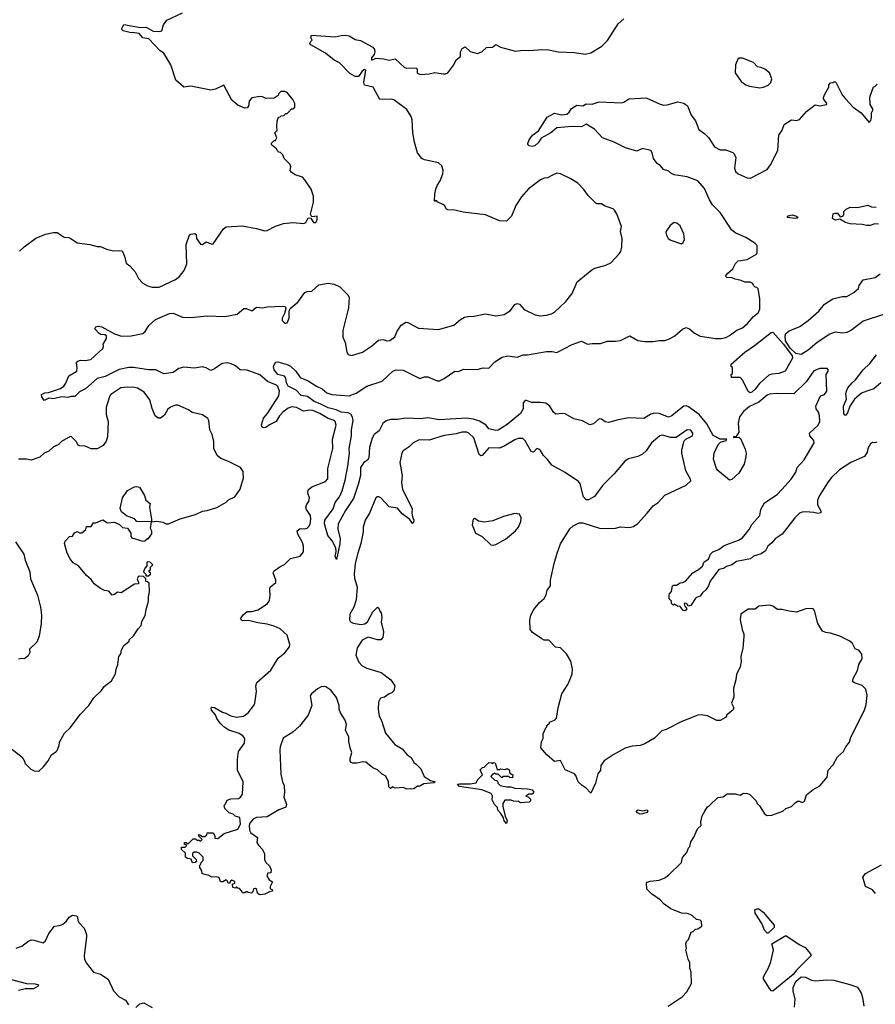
# Model space of a CAD drawing. Extents: x 2220333 to 2384341, y 721037 to 894043.
# Tile 302 of 325: x 2332166 to 2339458, y 854000 to 862389. Entities that reach past the tile are written whole.
import ezdxf

# ---------------------------------------------------------------- set-up
doc = ezdxf.new("R2010")
doc.units = 0

msp = doc.modelspace()

# ---------------------------------------------------------------- linework, layer by layer
at = {"layer": '0CON10XD'}
for points in [[(2332165, 860416.7), (2332203.3, 860455), (2332305, 860526.2), (2332385, 860561.2), (2332455, 860576.7), (2332485, 860576.2), (2332546.4, 860536.4), (2332585, 860533.3), (2332602.5, 860525), (2332655, 860486.7), (2332763, 860473), (2332825, 860457.5), (2332855, 860457.5), (2332905, 860432.5), (2332965, 860420), (2333015, 860423.8), (2333038.3, 860418.3), (2333060, 860375), (2333073.3, 860315), (2333105, 860292.5), (2333150.5, 860240.5), (2333180, 860185), (2333215, 860143.3), (2333255, 860121.2), (2333295, 860111.2), (2333355, 860110.8), (2333494.1, 860175.9), (2333528.3, 860201.7), (2333568.8, 860251.2), (2333591.7, 860308.3), (2333584, 860475), (2333614.3, 860555), (2333625, 860562.9), (2333657.5, 860567.5), (2333669.2, 860559.2), (2333672, 860525), (2333706.4, 860476.4), (2333725, 860473.3), (2333755, 860497.5), (2333805, 860477.5), (2333815, 860480), (2333903.6, 860606.4), (2333927, 860623), (2334061.7, 860631.7), (2334185, 860610), (2334255, 860590), (2334275, 860593.3), (2334345, 860630), (2334415, 860653.3), (2334495, 860662.5), (2334587, 860653), (2334605, 860660), (2334625, 860700), (2334648.3, 860698.3), (2334670.7, 860660.7), (2334689.3, 860660.7), (2334702.5, 860685), (2334700, 860715), (2334655, 860710), (2334643.3, 860733.3), (2334671.2, 860835), (2334670, 860885), (2334650, 860945), (2334597.5, 861025), (2334576.4, 861046.4), (2334515, 861067.5), (2334480.7, 861090.7), (2334472.5, 861105), (2334476.7, 861135), (2334472.5, 861155), (2334420, 861205), (2334408.3, 861238.3), (2334388.3, 861258.3), (2334375, 861260), (2334360, 861275), (2334355, 861290), (2334313, 861323), (2334311.7, 861338.3), (2334335, 861360), (2334345, 861360), (2334357, 861383), (2334340, 861425), (2334360, 861445), (2334358.3, 861478.3), (2334360, 861525), (2334371.7, 861558.3), (2334385, 861560), (2334395, 861570), (2334418.3, 861571.7), (2334435, 861590), (2334445, 861590), (2334458.3, 861601.7), (2334481.7, 861628.3), (2334495, 861630), (2334510, 861645), (2334510, 861675), (2334495, 861710), (2334445, 861770), (2334425, 861777.5), (2334393, 861777), (2334371.7, 861758.3), (2334368.3, 861741.7), (2334335, 861720), (2334265, 861717.5), (2334235, 861732.5), (2334215, 861733.3), (2334145, 861723.8), (2334122.5, 861695), (2334117.3, 861652.7), (2334105, 861638.8), (2334085, 861635.7), (2334025, 861661.5), (2333973.5, 861703.5), (2333905, 861832.5), (2333833.9, 861796.1), (2333795, 861788.8), (2333625, 861823.3), (2333563.6, 861813.6), (2333497.5, 861875), (2333453.8, 862005), (2333393.8, 862105), (2333364, 862125), (2333266, 862226), (2333215, 862234.2), (2333185, 862270), (2333145, 862278.1), (2333105, 862279.4), (2333047.5, 862295), (2333037.5, 862305), (2333037.5, 862315), (2333055, 862347.5), (2333195, 862323.1), (2333244.2, 862324.2), (2333305, 862290.9), (2333355, 862288.2), (2333378.8, 862295), (2333391.2, 862345), (2333418.8, 862385), (2333555, 862447.5)], [(2334944.1, 862255.9), (2334975, 862250.3), (2335025, 862221), (2335071.5, 862211.5), (2335175, 862154), (2335189.1, 862135), (2335192.2, 862115), (2335187.3, 862092.7), (2335164.6, 862065), (2335165, 862043.1), (2335205, 862061.4), (2335265.9, 862055.9), (2335315, 862044), (2335365, 862056.7), (2335445, 861980.6), (2335465, 861975.6), (2335547.5, 861977.5), (2335553.8, 861965), (2335552.9, 861932.9), (2335583, 861923), (2335655, 861928), (2335705, 861940), (2335775, 861926.7), (2335795, 861926.7), (2335813.6, 861936.4), (2335865.7, 862004.3), (2335885, 862047.5), (2335922.5, 862075), (2335924.1, 862115.9), (2335937, 862143), (2335963.6, 862156.4), (2336006.6, 862116.6), (2336065, 862100.8), (2336105.6, 862114.4), (2336145, 862153.3), (2336195, 862156.2), (2336225, 862178.8), (2336265, 862153.8), (2336391.2, 862121.2), (2336455, 862130), (2336505, 862126), (2336625, 862136), (2336675, 862132), (2336755, 862114), (2336895, 862108), (2336985, 862093.8), (2337035, 862106.7), (2337127, 862163), (2337175, 862211.2), (2337267.7, 862352.3), (2337315, 862397.5)], [(2334415, 855672.5), (2334375, 855657.5), (2334275, 855598.8), (2334185, 855591.2), (2334155, 855578.8), (2334126.2, 855545), (2334121.2, 855525), (2334124, 855485), (2334135, 855462.5), (2334191.7, 855421.7), (2334188.3, 855378.3), (2334200, 855355), (2334235, 855320), (2334251.7, 855281.7), (2334252.5, 855235), (2334265, 855210), (2334295, 855180), (2334310, 855145), (2334305, 855120), (2334281.7, 855118.3), (2334272.5, 855095), (2334291.7, 855061.7), (2334320, 855045), (2334300, 855005), (2334300, 854985), (2334318.3, 854978.3), (2334320, 854965), (2334295, 854960), (2334255, 854937.5), (2334215, 854932.5), (2334205, 854937.5), (2334190, 854955), (2334188.3, 854978.3), (2334175, 854987.5), (2334160, 854985), (2334151.7, 854958.3), (2334141.7, 854948.3), (2334113, 854953), (2334105, 854960), (2334095, 854960), (2334085, 854950), (2334065, 854950), (2334060, 854965), (2334038.3, 854988.3), (2334025, 854990), (2334015, 855000), (2334005, 854990), (2333982.5, 854995), (2333980, 855025), (2333998.3, 855031.7), (2334000, 855045), (2333995, 855050), (2333973, 855057), (2333961.7, 855048.3), (2333955, 855030), (2333941.7, 855031.7), (2333938.3, 855048.3), (2333925, 855060), (2333897, 855043), (2333885, 855042.5), (2333875, 855050), (2333870, 855075), (2333861.7, 855081.7), (2333845, 855087.5), (2333805, 855082.5), (2333777, 855097), (2333721.7, 855111.7), (2333717, 855137), (2333700, 855165), (2333700, 855185), (2333710, 855195), (2333711.7, 855208.3), (2333730, 855225), (2333730, 855255), (2333697, 855287), (2333675, 855297.5), (2333652.5, 855297.5), (2333640, 855285), (2333640, 855265), (2333670, 855235), (2333671.7, 855218.3), (2333661.7, 855208.3), (2333640, 855205), (2333628.3, 855238.3), (2333595, 855242.5), (2333580, 855255), (2333578.3, 855288.3), (2333545, 855320), (2333545, 855340), (2333575, 855340), (2333588.3, 855351.7), (2333588.3, 855358.3), (2333571.7, 855361.7), (2333571.7, 855378.3), (2333585, 855380), (2333595, 855370), (2333605, 855370), (2333645, 855410), (2333665, 855410), (2333675, 855400), (2333695, 855400), (2333708.3, 855391.7), (2333720, 855405), (2333691.7, 855431.7), (2333690, 855445), (2333695, 855447.5), (2333725, 855430), (2333745, 855430), (2333760, 855445), (2333765, 855460), (2333815, 855460), (2333830, 855435), (2333830, 855415), (2333855, 855412.5), (2333910, 855455), (2334026.1, 855493.9), (2334048, 855535), (2334043, 855593), (2334003, 855603), (2333985, 855620), (2333951.7, 855631.7), (2333915, 855670), (2333910, 855695), (2333918.3, 855701.7), (2333935, 855740), (2333965, 855750), (2334030, 855755), (2334047.5, 855765), (2334065, 855790), (2334070, 855895), (2334021.4, 855995), (2334021.2, 856085), (2334030, 856155), (2334081.2, 856225), (2334086.2, 856265), (2334067.3, 856287.3), (2334036.8, 856306.8), (2333947.5, 856335), (2333904.7, 856364.7), (2333875, 856396.9), (2333846.9, 856435), (2333835.5, 856465.5), (2333801.4, 856505), (2333796.7, 856525), (2333805, 856531.2), (2333825, 856528.6), (2333895, 856488), (2333921.7, 856481.7), (2333965, 856458.8), (2334015, 856446), (2334072.5, 856455), (2334114, 856485), (2334161.4, 856545), (2334170, 856565), (2334185.6, 856665), (2334178.1, 856715), (2334188.3, 856741.7), (2334305, 856846.7), (2334369.7, 856950.3), (2334425, 856994), (2334466, 857045), (2334468, 857065), (2334445.7, 857145.7), (2334385, 857200), (2334335, 857223.3), (2334275, 857239.5), (2334195, 857250), (2334115, 857270), (2334065, 857268.8), (2334047.5, 857285), (2334070.7, 857319.3), (2334104, 857346), (2334145, 857348), (2334197.6, 857362.4), (2334277.5, 857415), (2334295, 857440), (2334300, 857485), (2334296.7, 857535), (2334301.2, 857555), (2334348.8, 857595), (2334348, 857615), (2334326.7, 857675), (2334335, 857692.5), (2334381.7, 857728.3), (2334422.3, 857747.7), (2334475, 857798.8), (2334555, 857818.8), (2334584, 857855), (2334586, 857905), (2334575.7, 857935), (2334536.7, 858005), (2334531.9, 858035), (2334555, 858054.4), (2334595, 858052.5), (2334615, 858057.8), (2334634.4, 858075), (2334642.1, 858095), (2334647.6, 858135), (2334643.8, 858165), (2334611.4, 858215), (2334605.8, 858235), (2334609.2, 858255), (2334629.2, 858285), (2334636, 858315), (2334621.2, 858355), (2334625.8, 858384.2), (2334655, 858408.6), (2334773.3, 858455), (2334792.3, 858477.7), (2334793.1, 858565), (2334833.6, 858736.4), (2334832.9, 858815), (2334864.2, 858935), (2334855.8, 858965), (2334837.8, 858977.8), (2334795, 858990.6), (2334723.8, 859035), (2334665, 859058.9), (2334635, 859063.3), (2334585, 859054.6), (2334524.7, 859084.7), (2334485, 859089.4), (2334455, 859080.6), (2334407.7, 859045), (2334381.5, 859015), (2334351.4, 858965), (2334293.8, 858936.2), (2334265, 858914.2), (2334240.5, 858910.5), (2334230.6, 858920.6), (2334227.5, 858937.5), (2334245, 858993.8), (2334277.4, 859032.6), (2334375.9, 859185), (2334380.7, 859225), (2334365.4, 859265), (2334354.2, 859275), (2334277, 859307), (2334213.4, 859363.4), (2334105, 859402.5), (2334045, 859406), (2334005, 859438.8), (2333968, 859458), (2333935, 859465.4), (2333891.1, 859458.9), (2333825, 859415.7), (2333795, 859400.6), (2333755, 859422.2), (2333725, 859430.5), (2333655, 859419.6), (2333565, 859428), (2333523.4, 859416.6), (2333475, 859384.5), (2333395, 859373.1), (2333325, 859404.5), (2333265, 859404.7), (2333135.2, 859425.2), (2333095.6, 859424.4), (2333015, 859408.2), (2332895, 859350.4), (2332825, 859332.7), (2332727.1, 859242.9), (2332675, 859218.9), (2332635, 859177.8), (2332605, 859178.8), (2332575, 859169.6), (2332525, 859176.9), (2332455, 859157.8), (2332415, 859163.1), (2332375, 859143.8), (2332354, 859175), (2332353.3, 859195), (2332381.1, 859208.9), (2332411.9, 859211.9), (2332515, 859247.1), (2332542.6, 859267.4), (2332558.9, 859291.1), (2332585.8, 859355), (2332654.2, 859395.8), (2332657.3, 859422.7), (2332651.2, 859465), (2332661.2, 859478.8), (2332685, 859488), (2332725, 859486), (2332772.5, 859495), (2332873.6, 859586.4), (2332880, 859605), (2332877.5, 859625), (2332905.9, 859674.1), (2332906.7, 859695), (2332893, 859703), (2332856.2, 859706.2), (2332844.3, 859714.3), (2332806.7, 859755), (2332815, 859771.2), (2332835, 859777.1), (2332865, 859770.8), (2332975, 859711.4), (2333035, 859691.4), (2333115.8, 859694.2), (2333215, 859716.2), (2333235, 859733.3), (2333266.8, 859783.2), (2333323.8, 859835), (2333442.5, 859885), (2333475, 859888.6), (2333555, 859854.2), (2333625, 859851.4), (2333765, 859866.7), (2333915, 859860), (2334019.1, 859880.9), (2334075, 859928.8), (2334095, 859927.1), (2334145, 859908), (2334185, 859939.2), (2334235, 859933.3), (2334275, 859942.2), (2334405, 859949.2), (2334427.5, 859945), (2334433.3, 859925), (2334423.8, 859885), (2334403.8, 859845), (2334403.8, 859825), (2334425, 859803.8), (2334435, 859802.5), (2334445, 859807.5), (2334463.8, 859845), (2334463.3, 859905), (2334471.7, 859928.3), (2334537.7, 859982.3), (2334596.1, 860063.9), (2334615, 860073.3), (2334655, 860077.5), (2334715, 860130), (2334795, 860143.3), (2334846.4, 860136.4), (2334895, 860112.5), (2334962.5, 860045), (2334973.3, 860025), (2334968.8, 859935), (2334921.2, 859741.2), (2334919.2, 859685), (2334939.8, 859639.8), (2334955, 859557.5), (2334965.9, 859535.9), (2334995, 859528.8), (2335087.5, 859555), (2335165, 859606.2), (2335225, 859658.8), (2335263.6, 859663.6), (2335297, 859653), (2335320, 859655), (2335363, 859687), (2335383.3, 859735), (2335416.7, 859785), (2335457, 859813), (2335475, 859810), (2335565, 859760), (2335735, 859750), (2335865, 859786.2), (2335924.2, 859835.8), (2335956.1, 859853.9), (2335985, 859861.2), (2336037.7, 859862.3), (2336135, 859884), (2336225, 859866.9), (2336295, 859878.6), (2336349.1, 859910.9), (2336385, 859962), (2336405, 859970), (2336425, 859964), (2336465, 859918.6), (2336560, 859875), (2336605, 859866.7), (2336655, 859871.2), (2336697.3, 859882.7), (2336723, 859897), (2336820.7, 859989.3), (2336873.8, 860055), (2336916.7, 860155), (2337042.3, 860257.7), (2337068, 860272), (2337162.3, 860297.7), (2337205, 860316.7), (2337276, 860395), (2337289.2, 860415), (2337297, 860453), (2337299.2, 860525), (2337285.6, 860585), (2337295, 860627.5), (2337255.6, 860735.6), (2337235, 860767.5), (2337225, 860777.5), (2337155, 860800), (2337125, 860820), (2337085, 860821.2), (2337075, 860826.7), (2337010.5, 860890.5), (2336975, 860942.5), (2336922.5, 860995), (2336864.2, 861034.2), (2336775, 861076.2), (2336745, 861081.2), (2336706.7, 861065), (2336665, 861040.8), (2336635, 861037.5), (2336604.3, 861025.7), (2336503.5, 860946.5), (2336441.3, 860878.7), (2336393.8, 860805), (2336358.8, 860715), (2336315, 860673.3), (2336255, 860676.2), (2336135, 860725.8), (2335945, 860749.2), (2335875, 860767.5), (2335815, 860770), (2335802.5, 860775), (2335786, 860805), (2335773.3, 860815), (2335730, 860835), (2335715, 860850), (2335705, 860840), (2335700, 860845), (2335703, 860903), (2335713.8, 860945), (2335725, 860977.5), (2335750, 861015), (2335772, 861075), (2335773.8, 861105), (2335765, 861142.5), (2335735, 861168.8), (2335615, 861193.8), (2335592.5, 861205), (2335556.7, 861255), (2335531.2, 861345), (2335516, 861425), (2335511.4, 861535), (2335501.4, 861565), (2335465, 861623.8), (2335355, 861707.5), (2335335, 861712.5), (2335235, 861710), (2335177.5, 861815), (2335105, 861832.5), (2335098.8, 861855), (2335115, 861959.2), (2335105, 861963.3), (2335085, 861950.9), (2335054.7, 861905.3), (2335025, 861905.3), (2334979.7, 861929.7), (2334890.5, 862020.5), (2334845, 862045.4), (2334772.9, 862102.9), (2334646.7, 862175), (2334640, 862185), (2334645, 862200), (2334660, 862215), (2334648.3, 862238.3), (2334653.6, 862256.4), (2334855, 862242.2), (2334904.7, 862255.3), (2334944.1, 862255.9)], [(2338475, 861807.5), (2338505, 861813.3), (2338545, 861832.5), (2338566.7, 861855), (2338576.7, 861885), (2338555, 861937.5), (2338516.7, 861966.7), (2338485, 861982.5), (2338455, 861987.5), (2338420, 862025), (2338325, 862060), (2338298.3, 862061.7), (2338287, 862053), (2338266.7, 862005), (2338263.8, 861935), (2338315, 861862.5), (2338355, 861833.3), (2338385, 861822.5), (2338475, 861807.5)], [(2334785, 859208.6), (2334825, 859194.5), (2334975, 859185.6), (2335032.3, 859207.7), (2335125, 859266.9), (2335255, 859309.4), (2335345, 859394), (2335375, 859407.1), (2335435, 859402.5), (2335575, 859332.9), (2335615, 859345.6), (2335645, 859345.6), (2335725, 859311.4), (2335745, 859310.8), (2335785, 859331.2), (2335875, 859393.3), (2335905, 859391.2), (2335948.3, 859411.7), (2336065, 859410), (2336115, 859424), (2336165, 859421.2), (2336214.6, 859475.4), (2336277.2, 859512.8), (2336325, 859524.4), (2336405, 859512.9), (2336456.2, 859533.8), (2336495, 859532.5), (2336655, 859561.9), (2336705, 859563.1), (2336745, 859552.7), (2336875, 859620.6), (2336955, 859649.2), (2337005, 859624), (2337045, 859630.8), (2337115, 859630.8), (2337175, 859648.8), (2337245, 859648.8), (2337285, 859656.2), (2337365, 859696.2), (2337434.5, 859654.5), (2337494.1, 859645.9), (2337563.9, 859646.1), (2337615, 859656.2), (2337665, 859656.2), (2337705, 859669.2), (2337750, 859695), (2337815, 859752), (2337845, 859766.2), (2337874.1, 859754.1), (2337917.9, 859717.9), (2337965, 859692.9), (2338095, 859672.2), (2338145, 859672.9), (2338185, 859682.5), (2338215, 859697.5), (2338276.7, 859745), (2338327.3, 859762.7), (2338368.3, 859801.7), (2338420.3, 859859.7), (2338462.5, 859895), (2338473.3, 859925), (2338472.5, 860015), (2338460, 860095), (2338448.3, 860108.3), (2338435, 860110), (2338420, 860125), (2338415, 860140), (2338391.7, 860151.7), (2338345, 860152.5), (2338315, 860167.5), (2338265, 860177.5), (2338239.3, 860189.3), (2338193, 860193), (2338182.5, 860205), (2338200.7, 860229.3), (2338242.5, 860265), (2338267, 860313), (2338290, 860335), (2338365, 860346.7), (2338445, 860392.5), (2338452.5, 860405), (2338450, 860465), (2338430, 860485), (2338354.2, 860534.2), (2338269.7, 860569.7), (2338235.5, 860595.5), (2338135.6, 860745), (2338071.2, 860811.2), (2338045, 860854), (2338000.9, 860950.9), (2337945, 861015.6), (2337855, 861048.9), (2337745, 861068), (2337715, 861082), (2337697.7, 861097.7), (2337654, 861114), (2337627.5, 861145), (2337597.5, 861165), (2337566.4, 861206.4), (2337557.5, 861255), (2337543.6, 861273.6), (2337475, 861291.2), (2337425, 861267.5), (2337328.3, 861298.3), (2337232.5, 861345), (2337131.7, 861381.7), (2337065, 861455.8), (2336995, 861498), (2336955, 861476), (2336875, 861479.6), (2336745, 861467.8), (2336694, 861425), (2336609.6, 861380.4), (2336585, 861340.8), (2336555, 861314.4), (2336535, 861307.5), (2336507.5, 861315), (2336496.7, 861325), (2336496, 861335), (2336508.6, 861365), (2336537.5, 861405), (2336587.5, 861442.5), (2336661.9, 861558.1), (2336725, 861593.3), (2336785, 861577.1), (2336829.2, 861585), (2336849.9, 861600.1), (2336868.5, 861631.5), (2336915, 861659.5), (2336965, 861656.2), (2336995, 861671.4), (2337045, 861669.2), (2337105, 861688.6), (2337295, 861680.8), (2337315, 861686.2), (2337356.4, 861713.6), (2337505, 861722.9), (2337625, 861669.2), (2337655, 861661.4), (2337685, 861664.3), (2337775, 861690), (2337825, 861678.8), (2337857.5, 861655), (2337888.9, 861575), (2337925, 861526), (2337955, 861452.5), (2338005, 861416.9), (2338035.3, 861385.3), (2338086.7, 861306.7), (2338135, 861281.4), (2338185, 861278.8), (2338245, 861256.7), (2338255.8, 861245.8), (2338268.8, 861215), (2338258.6, 861125), (2338267.5, 861095), (2338290, 861075), (2338365, 861042), (2338395, 861040), (2338535, 861113.3), (2338565, 861152.5), (2338626.2, 861275), (2338636.2, 861405), (2338663.6, 861446.4), (2338680, 861495), (2338744.3, 861535.7), (2338785, 861530.6), (2338810.7, 861539.3), (2338872.6, 861607.4), (2338945, 861664.2), (2338985, 861656.2), (2339043, 861667), (2339046.2, 861675), (2339016.7, 861715), (2339016.7, 861725), (2339026.4, 861753.6), (2339062.5, 861815), (2339062.5, 861835), (2339075, 861850), (2339097, 861853), (2339105, 861860), (2339115, 861860), (2339125, 861850), (2339175, 861750), (2339203.6, 861713.6), (2339270, 861645), (2339336.4, 861596.4), (2339405, 861512.5), (2339419.3, 861530.7), (2339426.7, 861555), (2339426.7, 861595), (2339440, 861625), (2339413.3, 861665), (2339410, 861725), (2339416.4, 861746.4), (2339443, 861817), (2339455, 861820), (2339475, 861840)], [(2339485.8, 860645.8), (2339455, 860650), (2339415, 860636), (2339385, 860634.3), (2339345, 860644), (2339245, 860651.1), (2339205, 860660), (2339155, 860690), (2339117.7, 860682.3), (2339092.5, 860695), (2339100, 860735), (2339115, 860740), (2339135, 860740), (2339158.3, 860708.3), (2339180, 860715), (2339190, 860725), (2339190, 860755), (2339210, 860775), (2339245, 860792.5), (2339305, 860788.8), (2339395, 860809.2), (2339425, 860793.8), (2339465, 860791.2)], [(2337805, 860480), (2337819.3, 860490.7), (2337832.5, 860515), (2337826.7, 860565), (2337795, 860633.3), (2337766.1, 860656.1), (2337745, 860660), (2337710, 860635), (2337679.3, 860590.7), (2337673.8, 860575), (2337677.5, 860552.5), (2337693.3, 860525), (2337715, 860510), (2337805, 860480)], [(2338775, 860694.4), (2338707.5, 860705), (2338715, 860718), (2338750, 860725), (2338785, 860715.7), (2338800, 860705), (2338793.3, 860696.7), (2338775, 860694.4)], [(2339545, 859881.8), (2339355, 859819.4), (2339255, 859743.5), (2339215, 859723.2), (2339177.6, 859717.6), (2339115, 859726.1), (2339070.5, 859709.5), (2338961.5, 859638.5), (2338885, 859572.1), (2338825, 859537.1), (2338782, 859545), (2338731.2, 859591.2), (2338693.7, 859653.7), (2338689.2, 859695), (2338695, 859716.2), (2338725, 859739.4), (2338814.4, 859775.6), (2338886.2, 859825), (2338976.7, 859905), (2339025.8, 859964.2), (2339095, 860012), (2339175, 860032), (2339215, 860031.2), (2339276.1, 860063.9), (2339315, 860100), (2339320, 860125), (2339355, 860173.3), (2339456.4, 860193.6), (2339500, 860225)], [(2338391.2, 859211.2), (2338375, 859220), (2338330, 859315), (2338305, 859340), (2338231.7, 859341.7), (2338230, 859365), (2338240, 859375), (2338240, 859425), (2338230, 859435), (2338230, 859455), (2338345, 859556.7), (2338427.8, 859612.2), (2338571.5, 859725), (2338585, 859726.8), (2338674.4, 859625), (2338750, 859525), (2338753.6, 859505), (2338690.8, 859395), (2338635, 859374.1), (2338575, 859369.6), (2338550.4, 859359.6), (2338470, 859290), (2338435, 859240), (2338405, 859214.4), (2338391.2, 859211.2)], [(2339505, 859294.3), (2339445, 859243.6), (2339385, 859224.2), (2339341.7, 859208.3), (2339281.2, 859155), (2339241.2, 859095), (2339221.7, 859038.3), (2339205, 859017.5), (2339195, 859020), (2339190, 859035), (2339186.2, 859095), (2339211.2, 859155), (2339205.8, 859205), (2339211.4, 859225), (2339225, 859251.2), (2339260.8, 859295), (2339288.5, 859321.5), (2339353.5, 859405), (2339411.3, 859458.7), (2339468.6, 859535)], [(2339470.7, 858789.3), (2339455, 858783.3), (2339435, 858787.5), (2339417.5, 858775), (2339394.1, 858735.9), (2339390, 858705), (2339365, 858668.8), (2339250, 858615), (2339154, 858555), (2339085, 858490), (2339055, 858452.9), (2338981.1, 858335), (2338964.3, 858295), (2338964, 858255), (2338993.8, 858205), (2338993.3, 858186.7), (2338967.7, 858182.3), (2338935, 858191.4), (2338865, 858197.1), (2338835, 858194.4), (2338812.5, 858185), (2338773.1, 858145), (2338663.2, 858006.8), (2338604.6, 857965.4), (2338575, 857930.8), (2338541.2, 857905), (2338523.3, 857865), (2338485, 857838.8), (2338420.3, 857819.7), (2338393.9, 857796.1), (2338275, 857773.8), (2338235.6, 857744.4), (2338190.9, 857729.1), (2338165, 857712.5), (2338125, 857704), (2338050, 857605), (2338035.7, 857565), (2338015, 857532.5), (2337984.4, 857505.6), (2337965, 857478.8), (2337935, 857466.7), (2337923.3, 857455), (2337885, 857397.5), (2337862.5, 857392.5), (2337856.7, 857406.7), (2337845, 857417.5), (2337830, 857415), (2337833.3, 857393.3), (2337850, 857375), (2337848.3, 857361.7), (2337835, 857352.5), (2337820, 857355), (2337795, 857390), (2337773, 857393), (2337745, 857410), (2337735, 857400), (2337720, 857415), (2337720, 857435), (2337700, 857455), (2337700, 857485), (2337703, 857497), (2337721.7, 857518.3), (2337730, 857565), (2337738.3, 857571.7), (2337765, 857572.5), (2337795, 857592.5), (2337817, 857593), (2337840, 857605), (2337902.5, 857675), (2337952.5, 857705), (2337985.9, 857734.1), (2337999.3, 857770.7), (2338035.9, 857794.1), (2338054.3, 857835.7), (2338073.3, 857855), (2338125, 857874), (2338170.9, 857909.1), (2338293.3, 857955), (2338326, 857975), (2338383.2, 858046.8), (2338405, 858088.8), (2338475, 858163.8), (2338482.9, 858215), (2338515, 858274.2), (2338622.5, 858345), (2338662.2, 858385), (2338741.4, 858475), (2338780, 858535), (2338792.5, 858575), (2338850.8, 858639.2), (2338937.8, 858785), (2338934, 858805), (2338898.8, 858845), (2338898, 858865), (2338972, 858935), (2338985.8, 858965), (2338981.4, 859015), (2338972.5, 859045), (2338953.5, 859075), (2338952.2, 859095), (2338992, 859185), (2339026, 859195), (2339045.6, 859225), (2339038.8, 859365), (2339057.5, 859395), (2339057, 859407), (2339047, 859417), (2338983.9, 859416.1), (2338935, 859396.7), (2338870, 859305), (2338765, 859200.8), (2338615, 859203.3), (2338555, 859198.1), (2338535, 859189.4), (2338465, 859129.6), (2338386.5, 859093.5), (2338335, 859050.4), (2338299.6, 859005), (2338288.8, 858951.2), (2338295.3, 858874.7), (2338271.7, 858838.3), (2338250, 858835), (2338250, 858830), (2338293.5, 858833.5), (2338310.4, 858820.4), (2338349.9, 858729.9), (2338356.3, 858695), (2338354.1, 858665), (2338339.2, 858600.8), (2338295.6, 858525), (2338235, 858471.2), (2338215, 858466.7), (2338115, 858547.5), (2338103.3, 858565), (2338080.4, 858645), (2338083.8, 858695), (2338119.4, 858770.6), (2338140, 858790), (2338186, 858805), (2338192.5, 858815), (2338135, 858814.2), (2338075.4, 858845.4), (2338021.8, 858945), (2337955.9, 859025), (2337865, 859091.4), (2337845, 859098.8), (2337825, 859095.3), (2337758.6, 859041.4), (2337725, 859014.5), (2337696.2, 859003.8), (2337615, 859032.6), (2337575, 859036.3), (2337545, 859028.7), (2337485, 858991.8), (2337355, 858996.7), (2337255, 858977.4), (2337186.6, 858956.6), (2337155, 858961.5), (2337125, 858985.5), (2337105, 858989.5), (2337056.9, 858945), (2337025, 858937.3), (2336962.7, 858972.7), (2336888.2, 858988.2), (2336815, 859030.4), (2336795, 859033.6), (2336735, 859026.9), (2336715, 859044.2), (2336684.3, 859095), (2336650.8, 859120.8), (2336605, 859128.5), (2336528.5, 859128.5), (2336485, 859146), (2336475, 859143.8), (2336455.7, 859124.3), (2336458, 859075), (2336435.1, 859034.9), (2336320.7, 858940.7), (2336245, 858891.1), (2336225, 858888.4), (2336165, 858904.4), (2336141.5, 858935), (2336085, 858968.1), (2336035, 858984.3), (2335975, 858993.1), (2335745, 858980.2), (2335645, 858996.7), (2335585, 858988.6), (2335455, 858995.2), (2335385, 858982.4), (2335325, 858982.1), (2335288.2, 858971.8), (2335262, 858948), (2335229.2, 858885), (2335188, 858855), (2335169.4, 858825), (2335146.4, 858745), (2335141.4, 858655), (2335131.2, 858635), (2335098.8, 858615), (2335070, 858575), (2335072, 858505), (2335050.9, 858429.1), (2335010.2, 858309.8), (2334942.1, 858207.9), (2334878.9, 858095), (2334878.7, 858048.7), (2334898.6, 857965), (2334895.5, 857924.5), (2334865, 857790), (2334854.3, 857814.3), (2334862.3, 857857.7), (2334860.5, 857890.5), (2334828.2, 857948.2), (2334793.1, 857995), (2334764.5, 858095), (2334766.2, 858125), (2334838.4, 858221.6), (2334855.4, 858275), (2334892.5, 858325), (2334915.5, 858374.5), (2334940.7, 858465), (2334961.9, 858585), (2334975.9, 858695), (2334974, 858735), (2334995, 858842.5), (2334995.3, 858895), (2335008.2, 858975), (2335003.2, 859003.2), (2334987.6, 859027.6), (2334965, 859040.7), (2334905, 859044.4), (2334864, 859064), (2334795, 859083.3), (2334727.6, 859117.6), (2334674.6, 859135), (2334620.1, 859180.1), (2334565, 859187.5), (2334522.6, 859232.6), (2334455, 859267.5), (2334439.1, 859295), (2334433.8, 859335), (2334422.5, 859352.5), (2334365, 859367.3), (2334333.5, 859405), (2334328, 859435), (2334345, 859470), (2334367, 859473), (2334445, 859452.5), (2334475, 859436.7), (2334520.8, 859395), (2334555, 859340), (2334625, 859311.2), (2334695.8, 859265.8), (2334744.2, 859244.2), (2334785, 859208.6)], [(2332325, 855987.5), (2332335, 855992.5), (2332365, 856020), (2332407.5, 856075), (2332436.7, 856125), (2332475, 856150), (2332486.1, 856163.9), (2332503.3, 856205), (2332506.2, 856235), (2332548.3, 856311.7), (2332596.2, 856355), (2332685, 856473.3), (2332755, 856547.5), (2332798.3, 856611.7), (2332862.5, 856675), (2332885, 856707.5), (2332947.5, 856755), (2332982.5, 856815), (2332987.5, 856855), (2333003.3, 856895), (2333010, 856965), (2333027.5, 856985), (2333033, 857017), (2333050, 857055), (2333100, 857095), (2333100, 857105), (2333135, 857140), (2333175, 857200), (2333201.7, 857228.3), (2333208.3, 857261.7), (2333236.4, 857313.6), (2333243.3, 857365), (2333263.3, 857435), (2333263, 857473), (2333272.5, 857515), (2333268.3, 857588.3), (2333255, 857600), (2333241.7, 857601.7), (2333240, 857625), (2333220, 857645), (2333185, 857647.5), (2333176.7, 857643.3), (2333167.5, 857625), (2333180, 857595), (2333178.3, 857581.7), (2333145, 857580), (2333030, 857505), (2332998.3, 857511.7), (2332975, 857492.5), (2332955, 857487.5), (2332925, 857520), (2332890, 857525), (2332854.2, 857544.2), (2332801.7, 857581.7), (2332775, 857620), (2332735, 857652.5), (2332667.5, 857735), (2332623, 857763), (2332596.7, 857795), (2332570, 857845), (2332547.5, 857925), (2332555, 857947.5), (2332590, 857985), (2332615, 857990), (2332633.6, 858016.4), (2332655, 858027.5), (2332675, 858017.5), (2332695, 858017.5), (2332730, 858045), (2332735, 858070), (2332775, 858070), (2332795, 858102.5), (2332816.4, 858103.6), (2332875, 858126.7), (2332915, 858102.5), (2332975, 858106.7), (2333017, 858087), (2333043.3, 858063.3), (2333085, 858057.5), (2333113.3, 858015), (2333113.3, 857985), (2333122.5, 857975), (2333215, 857947.5), (2333231.7, 857948.3), (2333255, 857970), (2333265, 857970), (2333291.7, 858008.3), (2333291.7, 858031.7), (2333280, 858055), (2333290, 858110), (2333335, 858116.7), (2333385, 858107.5), (2333413.6, 858093.6), (2333435, 858093.8), (2333533.6, 858136.4), (2333665, 858173.3), (2333725, 858202.5), (2333765, 858207.5), (2333846.7, 858233.3), (2333925, 858277.5), (2333945, 858297.5), (2334000, 858325), (2334045, 858390), (2334073.3, 858485), (2334069.3, 858539.3), (2334047.5, 858575), (2333945, 858626.2), (2333880.5, 858650.5), (2333848.8, 858675), (2333820, 858735), (2333820, 858795), (2333806.7, 858855), (2333787.5, 858895), (2333778.8, 858975), (2333770.3, 858990.3), (2333725, 859022.5), (2333635, 859041.2), (2333605, 859066.2), (2333515, 859106.2), (2333495, 859106), (2333451.3, 859088.7), (2333429.7, 859070.3), (2333399.7, 859020.3), (2333365, 858993.3), (2333345, 858993.3), (2333322, 859015), (2333295, 859077.5), (2333275, 859150), (2333225.5, 859215.5), (2333169.1, 859249.1), (2333145, 859256), (2333085, 859258), (2333028.1, 859251.9), (2332944, 859195), (2332935.7, 859184.3), (2332910, 859105), (2332904.1, 859084.1), (2332904, 859025), (2332919.2, 858965), (2332914, 858835), (2332903, 858797), (2332878.1, 858761.9), (2332825, 858733.8), (2332773.9, 858733.9), (2332725, 858756.2), (2332675, 858758.8), (2332664.1, 858764.1), (2332647.5, 858795), (2332607.5, 858835), (2332595, 858836.7), (2332522.5, 858795), (2332494.1, 858765.9), (2332455, 858748.8), (2332415.7, 858714.3), (2332373.8, 858695), (2332337.6, 858662.4), (2332265, 858637.1), (2332225, 858644), (2332155, 858644)], [(2337692.5, 853985), (2337812.5, 854065), (2337853, 854107), (2337891.7, 854178.3), (2337887.5, 854275), (2337877, 854307), (2337877.5, 854355), (2337862.5, 854385), (2337842.5, 854465), (2337847.5, 854475), (2337842.5, 854515), (2337850, 854535), (2337867, 854553), (2337890, 854615), (2337905, 854620), (2337925, 854640), (2337945, 854642.5), (2337980, 854665), (2337977, 854707), (2337965, 854717.5), (2337935, 854722.5), (2337900, 854755), (2337880, 854765), (2337853.6, 854773.6), (2337805, 854777.5), (2337715, 854813.3), (2337657.5, 854855), (2337625, 854890), (2337550.7, 854940.7), (2337511.7, 854981.7), (2337508.3, 855031.7), (2337515, 855040), (2337538.3, 855048.3), (2337615, 855056.7), (2337665, 855078.8), (2337695, 855100), (2337805, 855207.5), (2337815, 855250), (2337852.5, 855295), (2337866.4, 855333.6), (2337876.7, 855345), (2337886.7, 855385), (2337912.5, 855425), (2337943.9, 855496.1), (2337972.5, 855525), (2337970, 855555), (2337983.8, 855605), (2338003.9, 855646.1), (2338027, 855683), (2338045.9, 855694.1), (2338115, 855762.5), (2338161.7, 855768.3), (2338195, 855792.5), (2338265, 855792.5), (2338305, 855782.5), (2338335, 855800), (2338367, 855797), (2338385, 855790), (2338442.5, 855735), (2338451.7, 855711.7), (2338475, 855687.5), (2338513.6, 855623.6), (2338535, 855610), (2338575, 855612.5), (2338670, 855645), (2338695, 855667.5), (2338743.6, 855686.4), (2338773.6, 855716.4), (2338798.3, 855731.7), (2338811.7, 855731.7), (2338835, 855720), (2338855, 855730), (2338872.5, 855785), (2338929.3, 855830.7), (2338985, 855862.5), (2339047.5, 855935), (2339057.5, 855995), (2339098.3, 856041.7), (2339135, 856107.5), (2339187.5, 856155), (2339207.5, 856195), (2339237.5, 856235), (2339250, 856275), (2339365, 856507.5), (2339380.8, 856555), (2339388.6, 856635), (2339376, 856685), (2339345, 856716.7), (2339279.3, 856739.3), (2339267.5, 856747.5), (2339266.7, 856755), (2339268.8, 856775), (2339307.5, 856845), (2339316.7, 856895), (2339346.7, 856945), (2339343, 856983), (2339320, 857015), (2339285, 857030), (2339262.5, 857075), (2339240, 857095), (2339155, 857137.5), (2339075, 857163.3), (2339035, 857166.7), (2339008.3, 857178.3), (2338968, 857245), (2338938.8, 857355), (2338925, 857372.5), (2338865, 857368.8), (2338785, 857342), (2338725, 857350), (2338663.6, 857363.6), (2338624.4, 857364.4), (2338585, 857391.2), (2338555, 857401.2), (2338465, 857393.3), (2338434.2, 857365.8), (2338375, 857366.2), (2338312.5, 857325), (2338306.7, 857275), (2338323.8, 857195), (2338338.8, 857155), (2338338.8, 857135), (2338328, 857035), (2338310.8, 856965), (2338314, 856925), (2338307.3, 856872.7), (2338275, 856813.3), (2338269.4, 856765), (2338249.5, 856695), (2338253.6, 856616.4), (2338233.8, 856565), (2338253.3, 856525), (2338242.5, 856505), (2338190, 856465), (2338190, 856455), (2338180, 856445), (2338135, 856417.5), (2338107, 856417), (2338028.3, 856458.3), (2337975, 856467.5), (2337945, 856464), (2337809.7, 856410.3), (2337675, 856341.2), (2337638.3, 856331.7), (2337615, 856307.5), (2337575, 856266.7), (2337495, 856220), (2337455, 856206), (2337385, 856199.2), (2337325, 856182.5), (2337223.6, 856126.4), (2337146.5, 856073.5), (2337120, 856035), (2337116.2, 855995), (2337093.3, 855965), (2337072.5, 855885), (2337035, 855800), (2336995, 855842.5), (2336960, 855865), (2336927, 855897), (2336905, 855950), (2336893, 855963), (2336815, 855997.5), (2336775, 856077.5), (2336725, 856070), (2336657.5, 856125), (2336607.5, 856185), (2336613, 856237), (2336627.5, 856265), (2336627.5, 856305), (2336650, 856355), (2336660, 856365), (2336660, 856375), (2336680, 856395), (2336680, 856405), (2336725, 856420), (2336741.7, 856438.3), (2336756.2, 856525), (2336787.5, 856645), (2336838.8, 856725), (2336863.9, 856786.1), (2336873.3, 856815), (2336876.7, 856855), (2336863.8, 856923.8), (2336826.7, 856985), (2336775, 857036.7), (2336733.8, 857043.8), (2336675, 857102.5), (2336635, 857103.3), (2336615, 857113.3), (2336537, 857167), (2336517.5, 857195), (2336512.5, 857275), (2336522.5, 857315), (2336547.5, 857365), (2336596.1, 857423.9), (2336635, 857457.5), (2336651.7, 857488.3), (2336661.7, 857528.3), (2336690, 857565), (2336690, 857615), (2336722.5, 857755), (2336745.8, 857845), (2336775, 857923.3), (2336855, 858050), (2336884.2, 858075.8), (2336935, 858101.2), (2336965, 858103.3), (2337116.1, 858053.9), (2337245, 858056), (2337285, 858068), (2337357.7, 858062.3), (2337397.7, 858072.3), (2337434.1, 858095.9), (2337513.9, 858186.1), (2337565, 858247.5), (2337607.5, 858275), (2337665, 858337.5), (2337845, 858422.5), (2337885, 858460), (2337882.5, 858475), (2337842, 858545), (2337809.2, 858695), (2337809.2, 858725), (2337829.3, 858800.7), (2337842.5, 858815), (2337901.2, 858845), (2337902, 858865), (2337885, 858891.2), (2337855, 858893.8), (2337760.9, 858829.1), (2337715, 858829.5), (2337645, 858850), (2337621.2, 858845), (2337550, 858785), (2337506.2, 858715), (2337475, 858688.8), (2337433.8, 858666.2), (2337355, 858648.8), (2337325, 858630), (2337231.2, 858518.8), (2337135, 858422.5), (2337065, 858327.5), (2337015, 858297.5), (2336995, 858297.5), (2336972.5, 858325), (2336943.3, 858435), (2336927.5, 858455), (2336815, 858532.5), (2336702.5, 858595), (2336665, 858642.5), (2336630, 858675), (2336605, 858717.5), (2336590.7, 858730.7), (2336572.5, 858735), (2336545, 858703.3), (2336525, 858708.8), (2336475, 858802), (2336455, 858821.2), (2336415, 858820), (2336385, 858810.8), (2336295.5, 858754.5), (2336255, 858739.2), (2336165, 858740), (2336107.1, 858675), (2336097.3, 858672.7), (2336081.1, 858685), (2336036.9, 858826.9), (2335995, 858866), (2335975.6, 858875.6), (2335935, 858874.3), (2335885, 858859.4), (2335785, 858846.7), (2335655, 858807.1), (2335570.8, 858809.2), (2335520, 858785), (2335485, 858751.2), (2335433.6, 858716.4), (2335422.9, 858695), (2335406.5, 858615), (2335426.9, 858505), (2335420.8, 858445), (2335429.2, 858385), (2335510, 858225), (2335509.4, 858185), (2335513.1, 858153.1), (2335525.8, 858125), (2335523.3, 858105), (2335515, 858096.7), (2335491.7, 858131.7), (2335425, 858179.4), (2335385, 858228.6), (2335315, 858239.1), (2335245, 858314.2), (2335227.5, 858325), (2335215, 858324), (2335202.5, 858315), (2335146.7, 858185), (2335110.6, 858125), (2335094.4, 858065), (2335094.4, 858025), (2335073.8, 857925), (2335049.2, 857845), (2335024.6, 857755), (2335017.5, 857665), (2335020, 857630), (2335042.9, 857555), (2335034.5, 857445), (2335013.6, 857385), (2334978.9, 857325), (2334975.8, 857275), (2334985, 857260), (2335008.3, 857248.3), (2335075, 857237.1), (2335106.8, 857243.2), (2335130.3, 857259.7), (2335176.2, 857345), (2335215, 857382.5), (2335227.5, 857375), (2335235, 857350), (2335246.7, 857335), (2335253.3, 857295), (2335246.4, 857256.4), (2335268, 857175), (2335260, 857125), (2335243.9, 857106.1), (2335215, 857106), (2335135, 857128.8), (2335085, 857102), (2335043.2, 857036.8), (2335030, 856975), (2335055.8, 856915.8), (2335083.4, 856883.4), (2335125, 856864.3), (2335248.1, 856828.1), (2335328.8, 856765), (2335363.8, 856715), (2335355, 856672.5), (2335337.5, 856655), (2335315, 856646.7), (2335275, 856616.7), (2335241.7, 856608.3), (2335223.8, 856575), (2335222, 856515), (2335230.8, 856455), (2335248.8, 856418.8), (2335285, 856310), (2335362.5, 856215), (2335425, 856177.5), (2335467.5, 856125), (2335503, 856103), (2335527, 856057), (2335545, 856047.5), (2335585, 856007.5), (2335612.3, 855942.3), (2335666.1, 855906.1), (2335707.5, 855895), (2335695, 855887.5), (2335611.7, 855878.3), (2335575, 855860), (2335555, 855860), (2335525, 855837.5), (2335505, 855832.5), (2335495, 855837.5), (2335465, 855832.5), (2335433, 855847), (2335365, 855842.5), (2335345, 855852.5), (2335325, 855840), (2335313, 855853), (2335310, 855895), (2335287.5, 855945), (2335255, 855962), (2335216.8, 855996.8), (2335175.9, 856015.9), (2335115, 856062), (2335094.2, 856065.8), (2335040, 856055), (2335003.6, 856053.6), (2334990.7, 856060.7), (2334983.3, 856075), (2334982.5, 856095), (2334996.2, 856145), (2334981.2, 856185), (2334970.7, 856240.7), (2334972.5, 856275), (2334943.3, 856335), (2334952.5, 856385), (2334940.7, 856420.7), (2334900, 856485), (2334890, 856515), (2334890, 856545), (2334865.7, 856615.7), (2334817.7, 856677.7), (2334775, 856704), (2334765, 856708), (2334735, 856704), (2334705, 856689.2), (2334653.8, 856645), (2334642.7, 856627.3), (2334656.7, 856545), (2334625.8, 856464.2), (2334549.8, 856370.2), (2334495, 856320), (2334412.1, 856267.9), (2334386.9, 856195), (2334382.9, 856165), (2334391.2, 855961.2), (2334406.2, 855895), (2334420, 855865), (2334423.9, 855806.1), (2334416.7, 855765), (2334440, 855705), (2334435, 855680), (2334415, 855672.5)], [(2333290, 858110), (2333285, 858110), (2333165, 858113.3), (2333145, 858137.5), (2333075, 858163.3), (2333033.3, 858195), (2333023.3, 858225), (2333043.3, 858315), (2333085, 858376.7), (2333145, 858408.8), (2333165, 858413.3), (2333187.5, 858405), (2333230, 858335), (2333242.5, 858295), (2333277, 858267), (2333272.5, 858235), (2333290, 858135), (2333290, 858110)], [(2336205, 857912.5), (2336225, 857917.5), (2336305, 857962.5), (2336392.5, 858035), (2336416.7, 858065), (2336436.7, 858115), (2336440, 858145), (2336425, 858176.7), (2336385, 858181.2), (2336290, 858155), (2336199.3, 858120.7), (2336125, 858107.5), (2336075, 858117.5), (2336045, 858140), (2336030, 858135), (2336023.3, 858085), (2336050, 858015), (2336106.4, 857986.4), (2336180, 857915), (2336205, 857912.5)], [(2332129.3, 857939.3), (2332202.5, 857835), (2332212.5, 857785), (2332252.5, 857685), (2332257.5, 857625), (2332317.5, 857485), (2332343.3, 857385), (2332351.2, 857315), (2332350, 857245), (2332333, 857137), (2332312.5, 857085), (2332250, 857025), (2332251.7, 856998.3), (2332239.3, 856970.7), (2332207, 856943), (2332185, 856947.5), (2332155, 856940)], [(2333265, 857650), (2333280, 857665), (2333280, 857675), (2333270, 857685), (2333270, 857695), (2333280, 857705), (2333280, 857725), (2333300, 857745), (2333277, 857767), (2333255, 857770), (2333250, 857765), (2333250, 857735), (2333233, 857717), (2333220, 857685), (2333240, 857665), (2333241.7, 857651.7), (2333265, 857650)], [(2332097, 856177), (2332186.4, 856106.4), (2332210, 856065), (2332210, 856055), (2332260, 856005), (2332288.3, 855988.3), (2332325, 855987.5)], [(2336315, 855540), (2336294.1, 855564.1), (2336288.8, 855588.8), (2336266.7, 855625), (2336240, 855655), (2336237, 855677), (2336211.7, 855701.7), (2336193, 855743), (2336196.7, 855775), (2336185, 855797.5), (2336105, 855828.8), (2335915, 855856.7), (2335897.5, 855875), (2335915, 855880), (2336005, 855878.8), (2336055, 855887.5), (2336070, 855915), (2336110, 855955), (2336091.7, 855998.3), (2336111.7, 856018.3), (2336125, 856020), (2336165, 856060), (2336187.5, 856057.5), (2336195, 856050), (2336205, 856060), (2336218.3, 856058.3), (2336235, 856000), (2336255, 856000), (2336265, 856007.5), (2336305, 856000), (2336313, 856007), (2336327, 856007), (2336340, 855995), (2336341.7, 855971.7), (2336370, 855955), (2336365, 855930), (2336343, 855933), (2336335, 855940), (2336285, 855940), (2336275, 855930), (2336245, 855960), (2336225, 855960), (2336215, 855970), (2336205, 855960), (2336195, 855960), (2336181.7, 855941.7), (2336215, 855910), (2336228.3, 855908.3), (2336240, 855895), (2336240, 855885), (2336260, 855865), (2336315, 855853.3), (2336353, 855853), (2336385, 855842.5), (2336495, 855837.5), (2336535, 855827.5), (2336547, 855807), (2336535, 855790), (2336505, 855790), (2336480, 855775), (2336498.3, 855768.3), (2336518.3, 855748.3), (2336520, 855735), (2336507, 855723), (2336435, 855717.5), (2336417, 855727), (2336375, 855730), (2336355, 855740), (2336301.7, 855738.3), (2336285, 855710), (2336283, 855687), (2336303.3, 855603.3), (2336320, 855565), (2336315, 855540)], [(2337455, 855620), (2337431.7, 855631.7), (2337420, 855645), (2337435, 855657.5), (2337475, 855650), (2337515, 855657.5), (2337520, 855645), (2337510, 855635), (2337475, 855622.5), (2337455, 855620)], [(2339460, 854945), (2339435, 854976.7), (2339373.6, 855003.6), (2339352.5, 855085), (2339373.9, 855116.1), (2339510.7, 855189.3)], [(2338535, 854606), (2338515, 854630.8), (2338489.5, 854689.5), (2338435, 854778), (2338431.4, 854805), (2338448.8, 854815), (2338465, 854814.3), (2338501.4, 854785), (2338595.4, 854675), (2338595.7, 854655), (2338545, 854606.2), (2338535, 854606)], [(2332135, 854477.5), (2332185.5, 854494.5), (2332236.7, 854535), (2332265, 854549.2), (2332287.9, 854547.9), (2332365.9, 854524.1), (2332385, 854540), (2332415.8, 854605), (2332463.1, 854666.9), (2332505, 854672.5), (2332535, 854684.3), (2332561.1, 854705), (2332586.4, 854743.6), (2332615, 854760.8), (2332650, 854755), (2332660, 854745), (2332662, 854715), (2332672.9, 854695), (2332715, 854650), (2332735.6, 854595.6), (2332734.5, 854575.5), (2332714.3, 854414.3), (2332717.1, 854385), (2332731.4, 854355), (2332795.8, 854275), (2332855, 854258.6), (2332918.8, 854215), (2332965.9, 854115.9), (2333013.2, 854063.2), (2333067.5, 854035), (2333092.5, 853995)], [(2338585, 854113.1), (2338573.1, 854115), (2338556.9, 854135), (2338505, 854218.8), (2338504.6, 854235), (2338548.5, 854311.5), (2338567.8, 854362.2), (2338589.5, 854465), (2338577.5, 854515), (2338695, 854585.4), (2338809.1, 854509.1), (2338860.8, 854485), (2338905, 854431.4), (2338911.9, 854415), (2338787.5, 854292.5), (2338758.6, 854255), (2338585, 854113.1)], [(2332085, 854215.4), (2332225, 854177.5), (2332297.5, 854175), (2332326.7, 854165), (2332323.3, 854155), (2332285, 854133.3), (2332213.4, 854133.4), (2332155, 854117.4)], [(2338768.6, 853975), (2338774.2, 854045), (2338757.5, 854115), (2338757.8, 854145), (2338780.8, 854195), (2338825, 854234.4), (2338862.4, 854232.4), (2338915, 854206.2), (2338949.3, 854199.3), (2339045, 854210), (2339105, 854206.2), (2339240.5, 854170.5), (2339305, 854146.7), (2339336.7, 854095), (2339348.3, 854058.3), (2339361.2, 853985)], [(2333155.9, 853974.1), (2333190, 854005), (2333225, 854012.5), (2333295, 853973.3)]]:
    msp.add_lwpolyline(points, dxfattribs=at)

doc.saveas('drawing.dxf')
